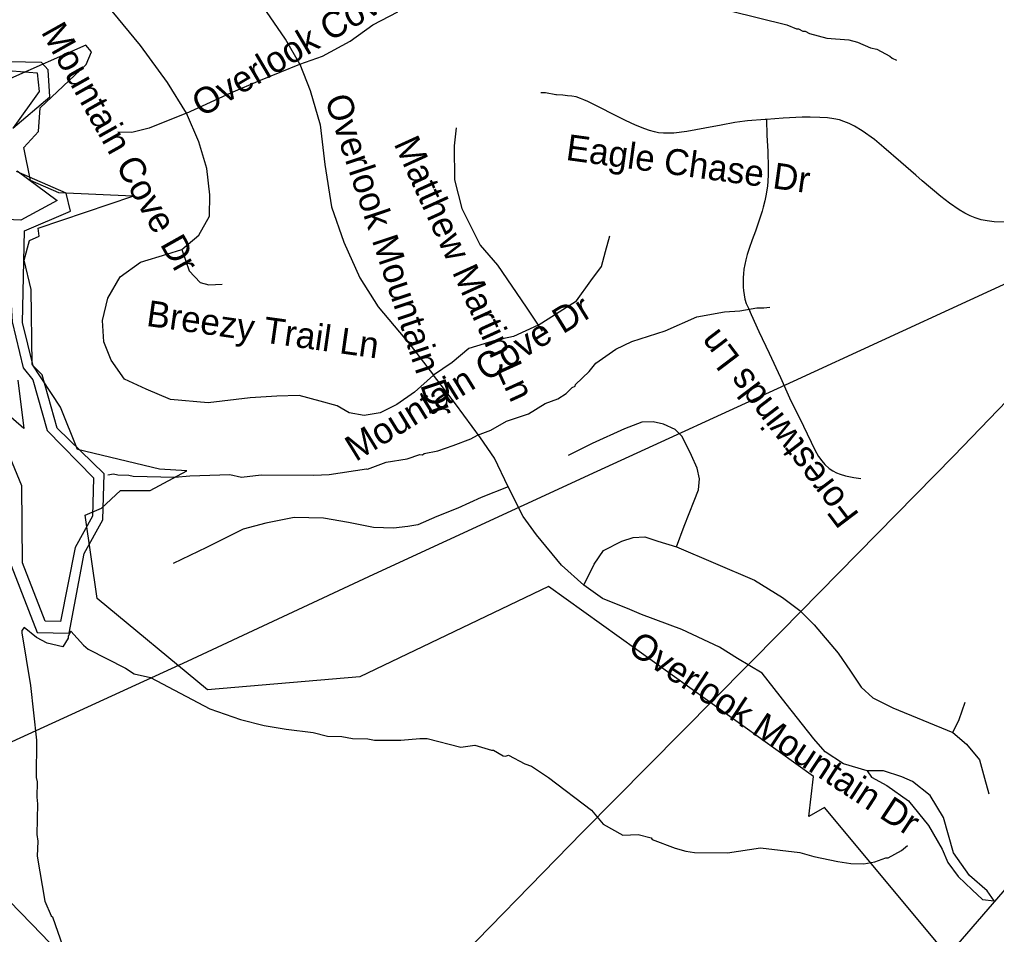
# Model space of a CAD drawing. Extents: x 1383679 to 1536984, y 460658 to 651027.
# Drawn here: x 1418114 to 1421687, y 581148 to 584493 of the extents above; entities that cross this region are included whole.
import ezdxf

# ---------------------------------------------------------------- set-up
doc = ezdxf.new("R2010")
doc.units = 0
for name, color, linetype in [('Exist Boundary Political City Limit New', 7, 'Continuous'), ('Exist Hydrographic Buffer Line', 7, 'Continuous'), ('Exist Hydrographic Lake Shore', 7, 'Continuous'), ('Exist Hydrographic Misc Water Feature', 7, 'Continuous'), ('Exist Road Non-System Type 51', 7, 'Continuous'), ('Exist Road Non-System Type 51 Label', 7, 'Continuous'), ('Exist Road Secondary Type 51 Attributed', 7, 'Continuous'), ('Exist Utilities Electrical Transmission Line', 7, 'Continuous'), ('Map Preparation Boundary City Limit Buffer Line', 7, 'Continuous')]:
    doc.layers.add(name, color=color, linetype=linetype)

msp = doc.modelspace()

# ---------------------------------------------------------------- linework, layer by layer
at = {"layer": 'Exist Boundary Political City Limit New'}
msp.add_lwpolyline([(1421498, 581084.8), (1421058, 581612.5), (1421000.1, 581579.5), (1421017.6, 581725.2), (1420048.5, 582419.7), (1419358.8, 582089.5), (1418802.1, 582041.6), (1418398.6, 582375.8), (1418354.5, 582680.4), (1418414.4, 582706.5), (1418484, 582770.8), (1418591.9, 582771.2), (1418725.9, 582842.7), (1418625.8, 582849.2), (1418325.6, 582921), (1418264.5, 583075.2), (1418160.9, 583233.2), (1418156.6, 583506.2), (1418131.5, 583613), (1418150.8, 583684.6), (1418186.2, 583701.2), (1418182.4, 583730.2), (1418528.5, 583847.3), (1418257.4, 583858.7), (1418154, 583904.7), (1418130.1, 584025), (1418183.4, 584083.1), (1418189.5, 584169.9), (1418358.2, 584327.7), (1418377, 584374), (1418356.8, 584398.7), (1418069.8, 584272.1)], dxfattribs=at)
at = {"layer": 'Exist Hydrographic Buffer Line'}
for points in [[(1418056.6, 584307.2), (1418178.2, 584298.2), (1418186, 584229.8), (1418091.4, 584097)], [(1418105.3, 583939.2), (1418252.2, 583831.3), (1418118.6, 583758.7), (1418065.1, 583762), (1418087.4, 583388.1), (1418127.5, 583219.4), (1418162.6, 583175), (1418214.9, 582989.8), (1418384.9, 582816.7), (1418381.6, 582676.7), (1418317.5, 582562), (1418264.4, 582292.1)], [(1418108.4, 583173.8), (1418129.8, 582997), (1417996, 583113.4)], [(1418264.4, 582292.1), (1418208, 582293.2), (1418125.2, 582506.3), (1418122.4, 582787.9), (1418063.1, 582932.5)]]:
    msp.add_lwpolyline(points, dxfattribs=at)
at = {"layer": 'Exist Hydrographic Lake Shore'}
for points in [[(1418089.5, 584095.2), (1418225.4, 584210.6), (1418218.5, 584309.2), (1418194.5, 584336), (1418077.4, 584338.3)], [(1418164.4, 583227.2), (1418125.5, 583385.5), (1418132.4, 583720.2), (1418300.5, 583792.2), (1418284.5, 583858.2), (1418103.4, 583937.4)], [(1418083.4, 582496.8), (1418178.5, 582252), (1418295.5, 582249.6), (1418350.4, 582540.6), (1418419.4, 582664), (1418423.4, 582831.3), (1418251.5, 582998.9), (1418196.4, 583193.6), (1418164.4, 583227.2)]]:
    msp.add_lwpolyline(points, dxfattribs=at)
at = {"layer": 'Exist Hydrographic Misc Water Feature'}
for points in [[(1420712.6, 584524.7), (1420919.5, 584473.8), (1420955.2, 584459), (1420963.2, 584458.8), (1420978.9, 584450.5), (1420986.9, 584450.3), (1421002.7, 584441.9), (1421066.4, 584424.4), (1421146.3, 584418.5), (1421178.1, 584409.8), (1421225.6, 584388.7), (1421249.5, 584384.1), (1421297, 584359), (1421304.8, 584350.9), (1421320.6, 584344.5)], [(1418436.6, 582827.8), (1418457.9, 582832.4), (1418473.8, 582828), (1418513.8, 582827.1), (1418529.7, 582822.7), (1418681.6, 582819.2), (1418737, 582824.3), (1418883.2, 582829.1), (1418925.7, 582819.4), (1418997.8, 582827.7), (1419189.9, 582827.2), (1419246, 582829.9), (1419382.8, 582850.7), (1419386.4, 582848.6), (1419455, 582875), (1419531.3, 582887.2), (1419577.6, 582902.1), (1419587.7, 582901.8), (1419593.7, 582905.7), (1419644, 582916.5), (1419700.4, 582935.1), (1419765, 582959.6), (1419789.3, 582973.1), (1419837.7, 582991.9), (1419894.5, 583024.5), (1419975.1, 583050.6), (1420036, 583089.2), (1420082.4, 583106.1), (1420112.8, 583125.4), (1420135.3, 583146.9), (1420145.4, 583152.6), (1420147.6, 583158.5), (1420196.7, 583205.4), (1420221.4, 583236.8), (1420294.5, 583287.1), (1420353.1, 583315.7), (1420475.3, 583354.1), (1420591.2, 583406), (1420691.7, 583423.7), (1420747.8, 583428.3), (1420810, 583438.8), (1420836, 583438.2), (1420858.1, 583441.7)], [(1418131.1, 582270.3), (1418122.9, 582258.5), (1418122.7, 582250.5), (1418154.4, 582057.9), (1418176.2, 581858.3), (1418174.7, 581721.5), (1418178.3, 581705.4), (1418177, 581649.5), (1418180.5, 581625.5), (1418177.9, 581513.6), (1418181.4, 581489.5), (1418178.1, 581433.6), (1418206.4, 581269), (1418229.3, 581216.5), (1418235.1, 581212.3), (1418272.7, 581103.5)], [(1418301.9, 582256.4), (1418292.5, 582238.6), (1418292.3, 582230.6), (1418272.7, 582199.2), (1418215.8, 582212.4), (1418176.3, 582233.3), (1418131.1, 582270.3)], [(1418301.9, 582256.4), (1418347.7, 582205.3), (1418365.4, 582190.8), (1418501.8, 582121.7), (1418533.3, 582100.9), (1418593.1, 582087.6), (1418810.5, 581972.5), (1418921.7, 581933.9), (1419009.1, 581911.8), (1419088.9, 581898), (1419188.5, 581885.6), (1419240.3, 581872.5), (1419292.3, 581871.2), (1419332.1, 581864.3), (1419388.1, 581863), (1419411.9, 581858.4), (1419508, 581858.1), (1419578.1, 581864.5), (1419604.2, 581863.9), (1419727.5, 581833), (1419779.6, 581839.7), (1419839.9, 581821), (1419847.3, 581822.2), (1419882.7, 581801.4), (1419890.7, 581799.2), (1419902.8, 581802.9), (1419962.1, 581771.5), (1419985.9, 581763), (1420049, 581721.5), (1420206.3, 581601.8), (1420248, 581551.4), (1420320.3, 581511.2), (1420376.3, 581513.9), (1420424.1, 581500.7), (1420427.9, 581494.7), (1420511.2, 581462.8), (1420551, 581451.8), (1420582.9, 581447.1), (1420702.8, 581446.3), (1420823.9, 581464.7), (1420967, 581448), (1421018.6, 581432.8), (1421106.2, 581414.8), (1421154.1, 581407.7), (1421202, 581406.5), (1421242.2, 581413.6), (1421282.5, 581428.6), (1421290.5, 581428.4), (1421339.1, 581455.3), (1421361.6, 581472.8)]]:
    msp.add_lwpolyline(points, dxfattribs=at)
at = {"layer": 'Exist Road Non-System Type 51'}
for points in [[(1419138.6, 584329.9), (1419087, 584420.5), (1419017.3, 584521.7), (1418934.2, 584629.1), (1418873.5, 584734.5), (1418842.1, 584846.2), (1418826.3, 584951.5), (1418828.6, 585048.4), (1418853.3, 585145.4), (1418882.5, 585229.6), (1418909.5, 585282.3), (1418945.4, 585341.3)], [(1418725.2, 584150.9), (1418655.6, 584262.5), (1418556.7, 584397.4), (1418453.4, 584523.8), (1418359, 584616.5), (1418282.6, 584709.2)], [(1419138.6, 584329.9), (1419221.7, 584358.3), (1419323.4, 584413.6), (1419406.3, 584473.9), (1419497.9, 584520.3)], [(1418725.2, 584150.9), (1418887, 584224.6), (1418994.9, 584271), (1419138.6, 584329.9)], [(1419138.6, 584329.9), (1419176.8, 584233), (1419213, 584108.3), (1419230.8, 583963.3), (1419255.5, 583807.4), (1419300.4, 583678.9), (1419358.8, 583548.2), (1419426.2, 583442.9), (1419543.1, 583303.8), (1419628.5, 583192.8)], [(1420075, 584217.1), (1420037.4, 584224.6), (1420020, 584225.3)], [(1420845.1, 584127.2), (1420840.5, 584126.8), (1420776.6, 584122), (1420766.6, 584120.9), (1420730.2, 584116.1), (1420680.3, 584107), (1420620.6, 584095), (1420554, 584083.8), (1420506.4, 584077.6), (1420487.4, 584076.9), (1420469.3, 584076.9), (1420450.4, 584078.8), (1420435.6, 584082.1), (1420418.4, 584087), (1420401.1, 584093.1), (1420366.1, 584107), (1420330.3, 584123.7), (1420192.6, 584192.5), (1420177.9, 584199.1), (1420165.2, 584204.4), (1420149.4, 584209.7), (1420133.7, 584212.6), (1420117.7, 584214.3), (1420100.3, 584215.7), (1420077.7, 584217.2), (1420075, 584217.1)], [(1418725.2, 584150.9), (1418588.2, 584096.1), (1418525.3, 584079.2), (1418473.6, 584081.3)], [(1418707.3, 583651.5), (1418770.2, 583704.2), (1418808.4, 583773.7), (1418810.6, 583851.7), (1418799.4, 583948.6), (1418770.2, 584045.5), (1418725.2, 584150.9)], [(1420845.1, 584127.2), (1420846.5, 584068.4), (1420850.3, 584011.1), (1420851.5, 583950.8), (1420851.7, 583925.3), (1420850.4, 583901.2), (1420849.2, 583883.5), (1420847.1, 583870.3), (1420844.4, 583854.1), (1420839.3, 583830), (1420833.8, 583807), (1420829.8, 583792.7), (1420805.8, 583719.2), (1420793.8, 583686.9), (1420782.2, 583655.6), (1420774.7, 583634.2), (1420769.8, 583614.2), (1420765.8, 583597.7), (1420762.5, 583579.5), (1420761.4, 583563.5), (1420760.3, 583550.2), (1420760.5, 583532.9), (1420760.7, 583514.7), (1420761.5, 583502.3), (1420763.7, 583486.4), (1420767, 583470.7), (1420771.7, 583455.1), (1420779.3, 583437.7), (1420789.1, 583414.8), (1420817.4, 583352), (1420855, 583273.1), (1420896.4, 583184.6), (1420929.2, 583110.2), (1420980.7, 583005.7), (1421022.9, 582919.4), (1421036, 582895.8), (1421047.9, 582879.2), (1421059.2, 582865.8), (1421075.1, 582851.8), (1421088.1, 582842.6), (1421102, 582835.6), (1421114.9, 582830.4), (1421134.8, 582824.2), (1421164.6, 582818.5), (1421190.4, 582814.4)], [(1421736.6, 583751.9), (1421678.7, 583753.7), (1421652.4, 583756.5), (1421631.2, 583760.8), (1421608.8, 583767.6), (1421589.9, 583774.7), (1421570.4, 583784.6), (1421550, 583796.8), (1421515.4, 583821.1), (1421483.7, 583845.8), (1421414.7, 583902.6), (1421391.2, 583923.1), (1421336.6, 583970.8), (1421274.9, 584025.1), (1421240, 584053.8), (1421195.9, 584085.3), (1421167.3, 584103), (1421148.4, 584112.3), (1421128.6, 584120.2), (1421112.8, 584125.7), (1421091.8, 584130.2), (1421068.7, 584133), (1421040.9, 584134.9), (1421005.9, 584136.1), (1420988.9, 584136), (1420976.4, 584135.2), (1420906.9, 584132.5), (1420845.1, 584127.2)], [(1419711.2, 584097), (1419703.7, 584030.4), (1419704.6, 583906.7), (1419731.6, 583801.4), (1419799.2, 583668.3), (1419862.1, 583594.6), (1419966.6, 583441.7), (1420025, 583353.2)], [(1420010.3, 583375.6), (1420150.7, 583464.3), (1420203.6, 583537.7), (1420241.8, 583590.4), (1420257.5, 583645.2), (1420273.3, 583702.1)], [(1419628.5, 583192.8), (1419558.2, 583131), (1419494.1, 583085.2), (1419433, 583054.6), (1419375, 583045.4), (1419320, 583054.6), (1419275.7, 583080.5), (1419213.1, 583097.4), (1419136.7, 583118.8), (1419054.7, 583115.7), (1418958.1, 583109.4), (1418803.8, 583091.3), (1418666.4, 583103.5), (1418577, 583141.6), (1418498.3, 583177.4), (1418448.9, 583246.9), (1418421.9, 583314.4), (1418417.4, 583392.3), (1418437.7, 583474.5), (1418482.6, 583552.5), (1418556.7, 583605.1), (1418653.3, 583634.6), (1418707.3, 583651.5)], [(1418707.3, 583651.5), (1418734.2, 583573.5), (1418774.7, 583531.4), (1418806.1, 583523), (1418855.6, 583525.1)], [(1420010.3, 583375.6), (1419919.9, 583334.5), (1419857.5, 583320.6), (1419756.7, 583290), (1419695.9, 583239.1), (1419628.5, 583192.8)], [(1419901.1, 582784.5), (1419851.4, 582889.5), (1419799.5, 582962.9), (1419707.9, 583088.2), (1419628.5, 583192.8)], [(1420516.5, 582564.5), (1420544.9, 582640.8), (1420581.3, 582732.6), (1420597.3, 582773.3), (1420600.2, 582814.1), (1420591.5, 582852), (1420571.1, 582898.6), (1420537.6, 582968.6), (1420511.4, 582993.3), (1420469.2, 583013.7), (1420431.4, 583022.5), (1420389.2, 583021), (1420326.6, 582996.2), (1420208.7, 582942.3), (1420119.9, 582898.6)], [(1419901.1, 582784.5), (1419802.6, 582745.9), (1419717, 582706.1), (1419640.7, 582675.5), (1419570.4, 582645), (1419533.8, 582638.9), (1419481.9, 582632.7), (1419408.6, 582635.8), (1419316.9, 582654.1), (1419225.3, 582669.4), (1419118.4, 582672.5), (1419014.6, 582651.1), (1418932.1, 582629.7), (1418797.7, 582562.4), (1418675.5, 582504.3)], [(1420178.2, 582424.9), (1420095.8, 582498.2), (1420004.1, 582608.3), (1419955.3, 582675.5), (1419901.1, 582784.5)], [(1420178.2, 582424.9), (1420215.8, 582501.2), (1420250.1, 582551.3), (1420316.1, 582585.6), (1420358.3, 582598.8), (1420400.5, 582601.5), (1420447.9, 582585.6), (1420516.5, 582564.5)], [(1420516.5, 582564.5), (1420801.4, 582443.1), (1420904.3, 582379.7), (1420967.6, 582332.2), (1421020.4, 582279.4), (1421107.4, 582176.4), (1421152.2, 582110.4), (1421191.8, 582052.3), (1421234, 582012.7), (1421307.9, 581975.8), (1421526.8, 581886)], [(1421213.3, 581746.4), (1421127.7, 581771.9), (1421060.2, 581815.5), (1421018.2, 581863.6), (1420917.7, 581991.6), (1420830.2, 582102.9), (1420739.7, 582157), (1420673.6, 582197.7), (1420535.6, 582262.8), (1420389, 582317.9), (1420346.2, 582336.2), (1420245.4, 582376), (1420178.2, 582424.9)], [(1421526.8, 581886), (1421550.6, 581933.5), (1421571.7, 581996.9)], [(1421526.8, 581886), (1421576.9, 581843.7), (1421624.4, 581785.7), (1421642.9, 581719.6), (1421658.7, 581661.6)], [(1421677.9, 581271.4), (1421653, 581307.8), (1421588.5, 581363.4), (1421529.9, 581446), (1421492.4, 581575.2), (1421444.4, 581656.3), (1421379.8, 581707.3), (1421340.8, 581723.9), (1421273.3, 581746.4), (1421213.3, 581746.4)], [(1421213.3, 581746.4), (1421229.8, 581722.4), (1421285.3, 581692.3), (1421364.8, 581636.7), (1421438.4, 581546.6), (1421487.9, 581459.5), (1421508.9, 581411.4), (1421546.4, 581360.3), (1421597.5, 581310.8), (1421635, 581276.2), (1421677.9, 581271.4)]]:
    msp.add_lwpolyline(points, dxfattribs=at)
at = {"layer": 'Exist Road Secondary Type 51 Attributed'}
msp.add_lwpolyline([(1419867.5, 579166.1), (1420852.2, 580310.4), (1421750.2, 581349.3), (1422259.6, 581913.7), (1422477.2, 582136.5), (1422615.7, 582220.6), (1422783.9, 582280), (1423065.8, 582418)], dxfattribs=at)
at = {"layer": 'Exist Utilities Electrical Transmission Line'}
for points in [[(1422474.9, 583881.4), (1421912.3, 583615), (1420942.7, 583169.5), (1420224.9, 582839.8), (1419408.4, 582463.9), (1418727, 582145.4), (1418085.8, 581852.4), (1417682.9, 581675.4)], [(1422474.9, 583881.4), (1422080, 583468), (1421530.3, 582897.2), (1420899.3, 582255.8), (1420172.6, 581521.8), (1419642.6, 580978.4), (1419181.3, 580510.3), (1418993.8, 580309.6)], [(1417682.9, 581675.4), (1418195.9, 581148), (1418683.4, 580635.2), (1418993.8, 580309.6)]]:
    msp.add_lwpolyline(points, dxfattribs=at)
at = {"layer": 'Map Preparation Boundary City Limit Buffer Line'}
msp.add_lwpolyline([(1421498, 581084.8), (1421058, 581612.5), (1421000.1, 581579.5), (1421017.6, 581725.2), (1420048.5, 582419.7), (1419358.8, 582089.5), (1418802.1, 582041.6), (1418398.6, 582375.8), (1418354.5, 582680.4), (1418414.4, 582706.5), (1418484, 582770.8), (1418591.9, 582771.2), (1418725.9, 582842.7), (1418625.8, 582849.2), (1418325.6, 582921), (1418264.5, 583075.2), (1418160.9, 583233.2), (1418156.6, 583506.2), (1418131.5, 583613), (1418150.8, 583684.6), (1418186.2, 583701.2), (1418182.4, 583730.2), (1418528.5, 583847.3), (1418257.4, 583858.7), (1418154, 583904.7), (1418130.1, 584025), (1418183.4, 584083.1), (1418189.5, 584169.9), (1418358.2, 584327.7), (1418377, 584374), (1418356.8, 584398.7), (1418069.8, 584272.1)], dxfattribs=at)

# ---------------------------------------------------------------- texts
at = {"layer": 'Exist Road Non-System Type 51 Label'}
for s, rotation, p in [('Overlook Cove Rd', 30.5795, (1418780.9, 584133.7)), ('Mountain Cove Dr', 299.2865, (1418191, 584447.5)), ('Overlook Mountain Dr', 288.4821, (1419229.5, 584202.1)), ('Matthew Martin Ln', 294.4432, (1419481.5, 584039)), ('Eagle Chase Dr', 352.1879, (1420109.2, 583979.8)), ('Breezy Trail Ln', 351.945, (1418575, 583373.1)), ('Mountain Cove Dr', 31.6337, (1419343.4, 582874.6)), ('Forestwinds Ln', 127.2142, (1421187.7, 582682.6)), ('Overlook Mountain Dr', 326.6624, (1420333.2, 582183.5))]:
    msp.add_text(s, height=95, rotation=rotation, dxfattribs=at).set_placement(p)

doc.saveas('drawing.dxf')
